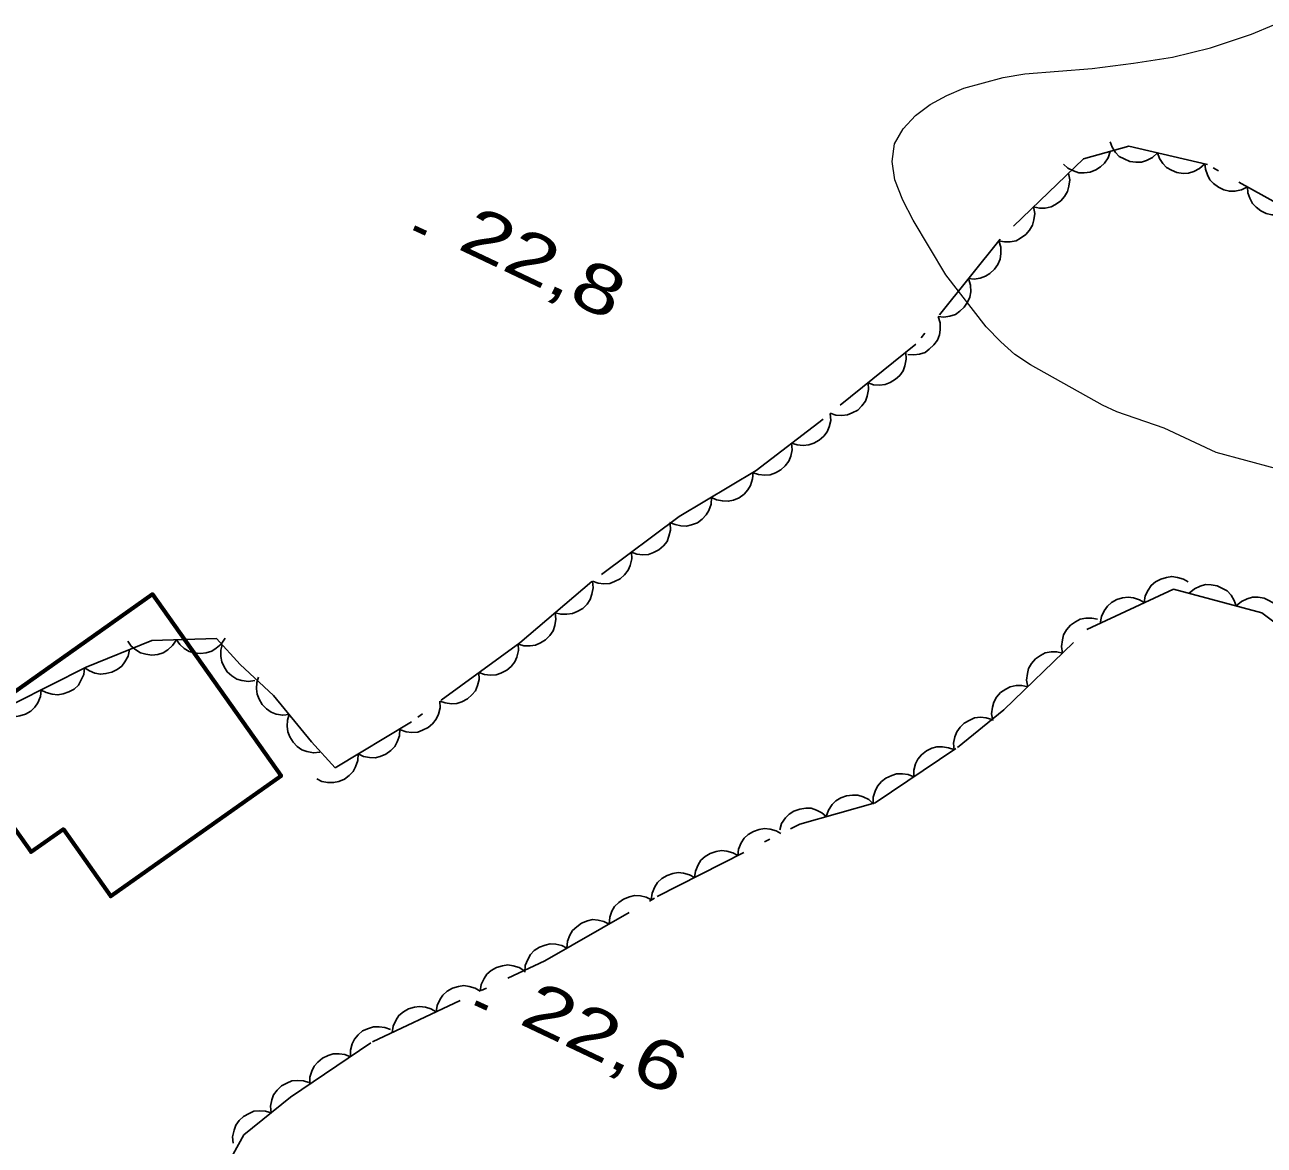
# Model space of a CAD drawing. Extents: x 356765 to 358572, y 5103174 to 5104650.
# Drawn here: x 357073.46 to 357111.74, y 5104052.73 to 5104087.34 of the extents above; entities that cross this region are included whole.
import ezdxf

# ---------------------------------------------------------------- set-up
doc = ezdxf.new("R2010")
doc.units = 0
doc.header["$LTSCALE"] = 0.6
doc.linetypes.add('DOT_DASHED', pattern=[7.7, 5, -1.2, 0.3, -1.2])
for name, color, linetype, lineweight in [('2', 7, 'Continuous', 13), ('3', 7, 'Continuous', 140), ('31', 7, 'Continuous', 70), ('44', 7, 'Continuous', 25)]:
    doc.layers.add(name, color=color, linetype=linetype, lineweight=lineweight)

msp = doc.modelspace()

# ---------------------------------------------------------------- linework, layer by layer
at = {"layer": '2'}
msp.add_lwpolyline([(357112.09, 5104073.63), (357110.26, 5104074.13), (357108.65, 5104074.88), (357107.19, 5104075.38), (357106.75, 5104075.59), (357104.53, 5104076.84), (357104.04, 5104077.16), (357103.61, 5104077.55), (357103.16, 5104078.01), (357101.91, 5104079.62), (357100.9, 5104081.3), (357100.58, 5104081.92), (357100.34, 5104082.55), (357100.25, 5104083.12), (357100.33, 5104083.66), (357100.59, 5104084.13), (357100.98, 5104084.54), (357101.43, 5104084.88), (357101.94, 5104085.16), (357102.47, 5104085.38), (357103.68, 5104085.71), (357104.35, 5104085.83), (357106.43, 5104085.99), (357107.71, 5104086.15), (357108.91, 5104086.34), (357110.09, 5104086.63), (357111.35, 5104087.05), (357112.04, 5104087.34)], dxfattribs=at)
at = {"layer": '3'}
for p, q in [((357085.49, 5104081.07), (357085.85, 5104080.9)), ((357087.39, 5104057.13), (357087.75, 5104056.96))]:
    msp.add_line(p, q, dxfattribs=at)
at = {"layer": '31'}
msp.add_lwpolyline([(357072.31, 5104066.15), (357072.92, 5104065.29), (357071.76, 5104064.47), (357073.66, 5104061.79), (357074.66, 5104062.49), (357076.12, 5104060.42), (357081.38, 5104064.14), (357077.41, 5104069.75), (357072.31, 5104066.15)], close=True, dxfattribs=at)
at = {"layer": '44'}
for points in [[(357108.45, 5104083.38), (357108.29, 5104083.24), (357108.11, 5104083.15), (357107.95, 5104083.1), (357107.78, 5104083.1), (357107.59, 5104083.12), (357107.42, 5104083.2), (357107.27, 5104083.27), (357107.15, 5104083.4), (357107.05, 5104083.56), (357106.99, 5104083.72)], [(357106.99, 5104083.43), (357106.93, 5104083.23), (357106.81, 5104083.07), (357106.69, 5104082.95), (357106.54, 5104082.86), (357106.37, 5104082.79), (357106.18, 5104082.77), (357106.02, 5104082.77), (357105.85, 5104082.83), (357105.68, 5104082.91), (357105.55, 5104083.03)], [(357109.91, 5104083.04), (357109.75, 5104082.9), (357109.57, 5104082.81), (357109.41, 5104082.76), (357109.24, 5104082.75), (357109.05, 5104082.78), (357108.88, 5104082.85), (357108.73, 5104082.93), (357108.61, 5104083.06), (357108.51, 5104083.21), (357108.45, 5104083.38)], [(357111.23, 5104082.33), (357111.04, 5104082.24), (357110.84, 5104082.2), (357110.67, 5104082.2), (357110.5, 5104082.24), (357110.33, 5104082.32), (357110.18, 5104082.44), (357110.07, 5104082.55), (357109.99, 5104082.71), (357109.93, 5104082.88), (357109.91, 5104083.06)], [(357105.7, 5104082.76), (357105.74, 5104082.55), (357105.71, 5104082.35), (357105.67, 5104082.19), (357105.58, 5104082.04), (357105.46, 5104081.9), (357105.3, 5104081.79), (357105.16, 5104081.72), (357104.98, 5104081.68), (357104.8, 5104081.68), (357104.62, 5104081.72)], [(357112.54, 5104081.6), (357112.35, 5104081.51), (357112.15, 5104081.47), (357111.98, 5104081.47), (357111.81, 5104081.51), (357111.64, 5104081.59), (357111.5, 5104081.71), (357111.38, 5104081.82), (357111.3, 5104081.98), (357111.24, 5104082.15), (357111.23, 5104082.33)], [(357104.62, 5104081.72), (357104.66, 5104081.51), (357104.63, 5104081.31), (357104.59, 5104081.15), (357104.5, 5104081), (357104.38, 5104080.86), (357104.22, 5104080.75), (357104.08, 5104080.67), (357103.9, 5104080.64), (357103.72, 5104080.64), (357103.54, 5104080.67)], [(357103.55, 5104080.67), (357103.61, 5104080.47), (357103.61, 5104080.27), (357103.59, 5104080.1), (357103.52, 5104079.94), (357103.42, 5104079.79), (357103.27, 5104079.66), (357103.14, 5104079.57), (357102.97, 5104079.51), (357102.79, 5104079.48), (357102.61, 5104079.5)], [(357102.61, 5104079.5), (357102.67, 5104079.3), (357102.68, 5104079.09), (357102.65, 5104078.93), (357102.58, 5104078.77), (357102.48, 5104078.62), (357102.34, 5104078.49), (357102.21, 5104078.39), (357102.04, 5104078.34), (357101.85, 5104078.31), (357101.68, 5104078.33)], [(357101.68, 5104078.33), (357101.74, 5104078.13), (357101.74, 5104077.92), (357101.72, 5104077.76), (357101.65, 5104077.6), (357101.54, 5104077.45), (357101.4, 5104077.32), (357101.27, 5104077.22), (357101.1, 5104077.17), (357100.92, 5104077.14), (357100.74, 5104077.15)], [(357100.68, 5104077.22), (357100.69, 5104077.01), (357100.65, 5104076.81), (357100.59, 5104076.65), (357100.49, 5104076.51), (357100.36, 5104076.39), (357100.19, 5104076.29), (357100.04, 5104076.23), (357099.86, 5104076.21), (357099.68, 5104076.22), (357099.51, 5104076.28)], [(357099.51, 5104076.28), (357099.52, 5104076.07), (357099.48, 5104075.87), (357099.43, 5104075.71), (357099.32, 5104075.57), (357099.19, 5104075.44), (357099.02, 5104075.35), (357098.87, 5104075.29), (357098.7, 5104075.27), (357098.51, 5104075.28), (357098.34, 5104075.34)], [(357098.34, 5104075.33), (357098.36, 5104075.12), (357098.31, 5104074.92), (357098.25, 5104074.77), (357098.14, 5104074.63), (357098, 5104074.51), (357097.84, 5104074.42), (357097.68, 5104074.36), (357097.51, 5104074.34), (357097.32, 5104074.36), (357097.15, 5104074.42)], [(357097.15, 5104074.42), (357097.17, 5104074.21), (357097.12, 5104074.01), (357097.06, 5104073.86), (357096.95, 5104073.72), (357096.82, 5104073.59), (357096.65, 5104073.5), (357096.49, 5104073.44), (357096.32, 5104073.43), (357096.13, 5104073.45), (357095.96, 5104073.5)], [(357095.96, 5104073.51), (357095.94, 5104073.31), (357095.88, 5104073.11), (357095.8, 5104072.97), (357095.68, 5104072.84), (357095.53, 5104072.73), (357095.35, 5104072.66), (357095.19, 5104072.62), (357095.01, 5104072.63), (357094.83, 5104072.67), (357094.67, 5104072.74)], [(357094.67, 5104072.74), (357094.66, 5104072.53), (357094.59, 5104072.34), (357094.51, 5104072.2), (357094.39, 5104072.07), (357094.24, 5104071.96), (357094.06, 5104071.89), (357093.9, 5104071.85), (357093.73, 5104071.86), (357093.55, 5104071.9), (357093.38, 5104071.97)], [(357093.4, 5104071.94), (357093.41, 5104071.73), (357093.36, 5104071.54), (357093.3, 5104071.38), (357093.19, 5104071.25), (357093.05, 5104071.12), (357092.88, 5104071.04), (357092.73, 5104070.98), (357092.55, 5104070.97), (357092.37, 5104070.99), (357092.2, 5104071.05)], [(357092.2, 5104071.05), (357092.21, 5104070.84), (357092.16, 5104070.64), (357092.1, 5104070.49), (357091.99, 5104070.35), (357091.85, 5104070.23), (357091.68, 5104070.14), (357091.53, 5104070.08), (357091.35, 5104070.07), (357091.17, 5104070.09), (357091, 5104070.15)], [(357091, 5104070.15), (357091.02, 5104069.95), (357090.98, 5104069.75), (357090.93, 5104069.59), (357090.83, 5104069.44), (357090.7, 5104069.31), (357090.53, 5104069.22), (357090.38, 5104069.15), (357090.21, 5104069.13), (357090.02, 5104069.13), (357089.85, 5104069.18)], [(357108.04, 5104069.49), (357108.07, 5104069.7), (357108.16, 5104069.88), (357108.25, 5104070.02), (357108.39, 5104070.13), (357108.55, 5104070.22), (357108.73, 5104070.27), (357108.89, 5104070.3), (357109.07, 5104070.27), (357109.25, 5104070.22), (357109.4, 5104070.13)], [(357109.43, 5104069.78), (357109.59, 5104069.92), (357109.77, 5104070), (357109.93, 5104070.05), (357110.11, 5104070.04), (357110.29, 5104070.01), (357110.46, 5104069.93), (357110.6, 5104069.85), (357110.72, 5104069.72), (357110.82, 5104069.56), (357110.88, 5104069.39)], [(357106.68, 5104068.85), (357106.72, 5104069.06), (357106.8, 5104069.24), (357106.9, 5104069.38), (357107.03, 5104069.49), (357107.19, 5104069.59), (357107.37, 5104069.64), (357107.54, 5104069.66), (357107.71, 5104069.64), (357107.89, 5104069.58), (357108.04, 5104069.49)], [(357110.88, 5104069.39), (357111.04, 5104069.53), (357111.22, 5104069.61), (357111.38, 5104069.66), (357111.56, 5104069.66), (357111.74, 5104069.63), (357111.91, 5104069.55), (357112.05, 5104069.46), (357112.17, 5104069.33), (357112.27, 5104069.17), (357112.33, 5104069)], [(357089.85, 5104069.18), (357089.87, 5104068.98), (357089.84, 5104068.78), (357089.78, 5104068.62), (357089.68, 5104068.47), (357089.55, 5104068.34), (357089.39, 5104068.25), (357089.24, 5104068.18), (357089.07, 5104068.16), (357088.88, 5104068.16), (357088.71, 5104068.21)], [(357105.52, 5104067.93), (357105.48, 5104068.14), (357105.51, 5104068.34), (357105.55, 5104068.5), (357105.64, 5104068.65), (357105.76, 5104068.79), (357105.92, 5104068.9), (357106.06, 5104068.98), (357106.24, 5104069.01), (357106.42, 5104069.01), (357106.6, 5104068.98)], [(357076.7, 5104068.04), (357076.66, 5104067.84), (357076.56, 5104067.66), (357076.46, 5104067.53), (357076.32, 5104067.42), (357076.15, 5104067.34), (357075.97, 5104067.3), (357075.8, 5104067.28), (357075.63, 5104067.31), (357075.46, 5104067.38), (357075.31, 5104067.48)], [(357078.15, 5104068.34), (357078.03, 5104068.17), (357077.88, 5104068.03), (357077.74, 5104067.94), (357077.57, 5104067.89), (357077.39, 5104067.87), (357077.2, 5104067.9), (357077.04, 5104067.94), (357076.89, 5104068.03), (357076.75, 5104068.15), (357076.65, 5104068.3)], [(357079.65, 5104068.39), (357079.53, 5104068.21), (357079.38, 5104068.08), (357079.24, 5104067.99), (357079.07, 5104067.94), (357078.89, 5104067.92), (357078.7, 5104067.94), (357078.54, 5104067.98), (357078.39, 5104068.07), (357078.25, 5104068.2), (357078.15, 5104068.34)], [(357080.57, 5104067.08), (357080.37, 5104067.05), (357080.17, 5104067.08), (357080.01, 5104067.13), (357079.86, 5104067.23), (357079.72, 5104067.35), (357079.62, 5104067.51), (357079.55, 5104067.66), (357079.52, 5104067.83), (357079.52, 5104068.02), (357079.56, 5104068.19)], [(357088.7, 5104068.22), (357088.71, 5104068.01), (357088.66, 5104067.81), (357088.6, 5104067.66), (357088.49, 5104067.52), (357088.35, 5104067.4), (357088.17, 5104067.31), (357088.02, 5104067.26), (357087.85, 5104067.25), (357087.66, 5104067.27), (357087.49, 5104067.33)], [(357104.44, 5104066.89), (357104.4, 5104067.1), (357104.43, 5104067.3), (357104.47, 5104067.46), (357104.56, 5104067.61), (357104.68, 5104067.75), (357104.84, 5104067.86), (357104.98, 5104067.94), (357105.16, 5104067.97), (357105.34, 5104067.97), (357105.52, 5104067.93)], [(357075.31, 5104067.48), (357075.29, 5104067.27), (357075.2, 5104067.08), (357075.12, 5104066.94), (357074.99, 5104066.82), (357074.83, 5104066.73), (357074.65, 5104066.67), (357074.49, 5104066.64), (357074.31, 5104066.66), (357074.13, 5104066.71), (357073.97, 5104066.79)], [(357087.49, 5104067.33), (357087.5, 5104067.12), (357087.45, 5104066.93), (357087.39, 5104066.77), (357087.27, 5104066.64), (357087.14, 5104066.52), (357086.96, 5104066.43), (357086.81, 5104066.37), (357086.64, 5104066.36), (357086.45, 5104066.39), (357086.28, 5104066.45)], [(357081.63, 5104066.03), (357081.43, 5104066.01), (357081.23, 5104066.05), (357081.07, 5104066.11), (357080.93, 5104066.21), (357080.8, 5104066.34), (357080.7, 5104066.51), (357080.64, 5104066.66), (357080.62, 5104066.83), (357080.63, 5104067.02), (357080.68, 5104067.19)], [(357103.36, 5104065.85), (357103.32, 5104066.06), (357103.35, 5104066.26), (357103.39, 5104066.42), (357103.48, 5104066.57), (357103.6, 5104066.71), (357103.76, 5104066.82), (357103.9, 5104066.89), (357104.08, 5104066.93), (357104.26, 5104066.93), (357104.44, 5104066.89)], [(357073.97, 5104066.79), (357073.95, 5104066.59), (357073.87, 5104066.4), (357073.78, 5104066.26), (357073.65, 5104066.14), (357073.49, 5104066.05), (357073.31, 5104065.99), (357073.15, 5104065.96), (357072.97, 5104065.98), (357072.8, 5104066.03), (357072.64, 5104066.11)], [(357086.28, 5104066.45), (357086.29, 5104066.24), (357086.24, 5104066.04), (357086.17, 5104065.89), (357086.06, 5104065.75), (357085.92, 5104065.63), (357085.75, 5104065.55), (357085.6, 5104065.49), (357085.42, 5104065.48), (357085.24, 5104065.5), (357085.07, 5104065.56)], [(357082.58, 5104064.87), (357082.38, 5104064.85), (357082.18, 5104064.89), (357082.02, 5104064.94), (357081.88, 5104065.05), (357081.75, 5104065.18), (357081.65, 5104065.35), (357081.59, 5104065.5), (357081.57, 5104065.67), (357081.58, 5104065.86), (357081.63, 5104066.03)], [(357102.17, 5104064.94), (357102.15, 5104065.15), (357102.19, 5104065.34), (357102.25, 5104065.5), (357102.35, 5104065.64), (357102.48, 5104065.77), (357102.65, 5104065.86), (357102.8, 5104065.93), (357102.98, 5104065.95), (357103.16, 5104065.93), (357103.33, 5104065.88)], [(357085.05, 5104065.59), (357085.04, 5104065.38), (357084.97, 5104065.19), (357084.89, 5104065.05), (357084.77, 5104064.92), (357084.62, 5104064.81), (357084.44, 5104064.74), (357084.29, 5104064.7), (357084.11, 5104064.71), (357083.93, 5104064.74), (357083.76, 5104064.82)], [(357100.92, 5104064.11), (357100.92, 5104064.32), (357100.98, 5104064.51), (357101.05, 5104064.66), (357101.16, 5104064.79), (357101.31, 5104064.91), (357101.48, 5104064.99), (357101.63, 5104065.04), (357101.81, 5104065.04), (357101.99, 5104065.01), (357102.16, 5104064.95)], [(357083.76, 5104064.82), (357083.75, 5104064.61), (357083.68, 5104064.42), (357083.61, 5104064.27), (357083.48, 5104064.15), (357083.34, 5104064.04), (357083.16, 5104063.97), (357083, 5104063.93), (357082.82, 5104063.93), (357082.64, 5104063.97), (357082.48, 5104064.05)], [(357099.67, 5104063.27), (357099.67, 5104063.48), (357099.73, 5104063.67), (357099.8, 5104063.82), (357099.92, 5104063.96), (357100.06, 5104064.07), (357100.24, 5104064.15), (357100.39, 5104064.2), (357100.57, 5104064.2), (357100.75, 5104064.18), (357100.92, 5104064.11)], [(357098.22, 5104062.88), (357098.29, 5104063.08), (357098.4, 5104063.25), (357098.51, 5104063.37), (357098.67, 5104063.46), (357098.84, 5104063.52), (357099.03, 5104063.54), (357099.19, 5104063.54), (357099.36, 5104063.49), (357099.53, 5104063.41), (357099.66, 5104063.29)], [(357096.78, 5104062.47), (357096.84, 5104062.67), (357096.96, 5104062.84), (357097.07, 5104062.96), (357097.22, 5104063.05), (357097.4, 5104063.11), (357097.59, 5104063.14), (357097.75, 5104063.14), (357097.92, 5104063.08), (357098.08, 5104063), (357098.22, 5104062.88)], [(357095.49, 5104061.68), (357095.51, 5104061.88), (357095.59, 5104062.07), (357095.68, 5104062.21), (357095.81, 5104062.33), (357095.97, 5104062.42), (357096.15, 5104062.48), (357096.31, 5104062.51), (357096.49, 5104062.49), (357096.67, 5104062.44), (357096.82, 5104062.36)], [(357094.15, 5104061), (357094.18, 5104061.2), (357094.26, 5104061.39), (357094.34, 5104061.53), (357094.48, 5104061.65), (357094.63, 5104061.74), (357094.82, 5104061.8), (357094.98, 5104061.83), (357095.15, 5104061.81), (357095.33, 5104061.76), (357095.49, 5104061.68)], [(357092.81, 5104060.31), (357092.84, 5104060.52), (357092.92, 5104060.71), (357093.01, 5104060.85), (357093.14, 5104060.97), (357093.3, 5104061.06), (357093.48, 5104061.12), (357093.64, 5104061.15), (357093.81, 5104061.13), (357093.99, 5104061.08), (357094.15, 5104061)], [(357091.51, 5104059.56), (357091.53, 5104059.77), (357091.6, 5104059.96), (357091.68, 5104060.1), (357091.81, 5104060.23), (357091.96, 5104060.33), (357092.14, 5104060.4), (357092.3, 5104060.44), (357092.48, 5104060.43), (357092.66, 5104060.39), (357092.82, 5104060.31)], [(357090.21, 5104058.82), (357090.23, 5104059.03), (357090.3, 5104059.22), (357090.38, 5104059.36), (357090.51, 5104059.48), (357090.66, 5104059.59), (357090.84, 5104059.66), (357091, 5104059.7), (357091.17, 5104059.68), (357091.35, 5104059.64), (357091.51, 5104059.56)], [(357088.91, 5104058.08), (357088.92, 5104058.28), (357089, 5104058.47), (357089.08, 5104058.62), (357089.2, 5104058.74), (357089.36, 5104058.85), (357089.54, 5104058.91), (357089.69, 5104058.95), (357089.87, 5104058.94), (357090.05, 5104058.9), (357090.21, 5104058.82)], [(357087.53, 5104057.49), (357087.56, 5104057.69), (357087.65, 5104057.88), (357087.74, 5104058.01), (357087.87, 5104058.13), (357088.03, 5104058.22), (357088.22, 5104058.27), (357088.38, 5104058.3), (357088.55, 5104058.27), (357088.73, 5104058.22), (357088.88, 5104058.13)], [(357086.17, 5104056.85), (357086.2, 5104057.05), (357086.29, 5104057.24), (357086.38, 5104057.37), (357086.51, 5104057.49), (357086.67, 5104057.58), (357086.86, 5104057.63), (357087.02, 5104057.66), (357087.19, 5104057.63), (357087.37, 5104057.58), (357087.53, 5104057.49)], [(357084.81, 5104056.21), (357084.84, 5104056.41), (357084.93, 5104056.6), (357085.02, 5104056.74), (357085.16, 5104056.85), (357085.32, 5104056.94), (357085.5, 5104056.99), (357085.66, 5104057.02), (357085.84, 5104056.99), (357086.01, 5104056.94), (357086.17, 5104056.85)], [(357083.52, 5104055.46), (357083.52, 5104055.67), (357083.58, 5104055.86), (357083.65, 5104056.01), (357083.76, 5104056.14), (357083.9, 5104056.26), (357084.08, 5104056.34), (357084.23, 5104056.39), (357084.41, 5104056.39), (357084.59, 5104056.37), (357084.76, 5104056.3)], [(357082.27, 5104054.62), (357082.27, 5104054.83), (357082.33, 5104055.02), (357082.4, 5104055.17), (357082.52, 5104055.3), (357082.66, 5104055.42), (357082.84, 5104055.5), (357082.99, 5104055.55), (357083.17, 5104055.55), (357083.35, 5104055.53), (357083.52, 5104055.46)], [(357081.07, 5104053.73), (357081.05, 5104053.94), (357081.1, 5104054.13), (357081.15, 5104054.29), (357081.26, 5104054.43), (357081.39, 5104054.56), (357081.56, 5104054.65), (357081.71, 5104054.72), (357081.88, 5104054.73), (357082.07, 5104054.72), (357082.24, 5104054.67)], [(357079.9, 5104052.79), (357079.88, 5104052.99), (357079.93, 5104053.19), (357079.98, 5104053.35), (357080.09, 5104053.49), (357080.22, 5104053.62), (357080.39, 5104053.71), (357080.54, 5104053.78), (357080.71, 5104053.79), (357080.9, 5104053.78), (357081.07, 5104053.73)]]:
    msp.add_lwpolyline(points, dxfattribs=at)
at = {"layer": '44', "linetype": 'DOT_DASHED'}
for points in [[(357113.58, 5104081.02), (357109.99, 5104083.02), (357107.56, 5104083.59), (357106.16, 5104083.2), (357103.59, 5104080.72), (357100.99, 5104077.47), (357098.12, 5104075.16), (357096.05, 5104073.57), (357093.68, 5104072.15), (357090.98, 5104070.14), (357088.75, 5104068.25), (357085.41, 5104065.81), (357083.05, 5104064.39), (357082.32, 5104065.19), (357081.15, 5104066.62), (357080.12, 5104067.58), (357079.39, 5104068.38), (357077.39, 5104068.32), (357075.36, 5104067.5), (357073.16, 5104066.38)], [(357079.4, 5104051.56), (357080.23, 5104053.05), (357081.67, 5104054.21), (357084.2, 5104055.92), (357089.53, 5104058.43), (357093, 5104060.41), (357097.4, 5104062.65), (357099.73, 5104063.31), (357102.27, 5104065.02), (357103.7, 5104066.18), (357106.27, 5104068.66), (357108.94, 5104069.91), (357111.67, 5104069.18), (357113.6, 5104067.71)]]:
    msp.add_lwpolyline(points, dxfattribs=at)

# ---------------------------------------------------------------- texts
at = {"layer": '3', "width": 1.35}
for s, p in [('22,8   ', (357086.79, 5104080.44)), ('22,6   ', (357088.69, 5104056.5))]:
    msp.add_text(s, height=1.5, rotation=334.619, dxfattribs=at).set_placement(p)

doc.saveas('drawing.dxf')
